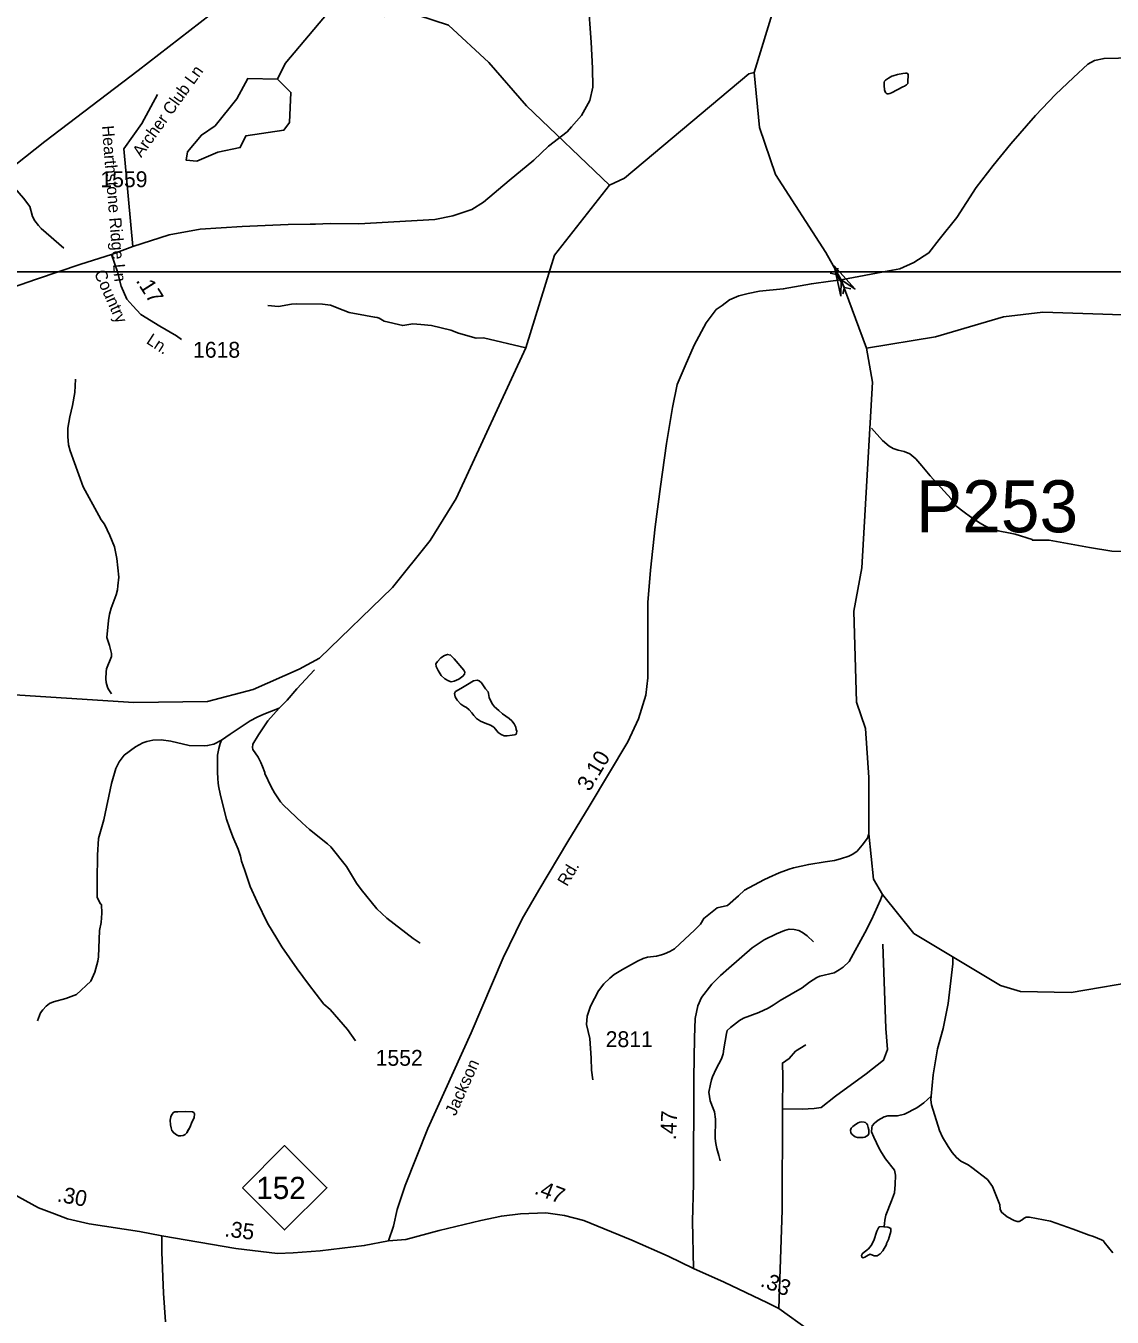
# Model space of a CAD drawing. Extents: x 1473865 to 1648260, y 639067 to 773536.
# Drawn here: x 1483546 to 1492117, y 670430 to 680616 of the extents above; entities that cross this region are included whole.
import ezdxf

# ---------------------------------------------------------------- set-up
doc = ezdxf.new("R2010")
doc.units = 0
for name, color, linetype in [('Exist Hydrographic Creek Single Shore', 7, 'Continuous'), ('Exist Hydrographic Misc Water Feature', 7, 'Continuous'), ('Exist Hydrographic Pond Under 1500 Sq Ft', 7, 'Continuous'), ('Exist Road Non-System Type 51', 7, 'Continuous'), ('Exist Road Non-System Type 51 Label', 7, 'Continuous'), ('Exist Road Primary NC Attributed', 7, 'Continuous'), ('Exist Road Primary NC Mileage Hundredths English Label', 7, 'Continuous'), ('Exist Road Primary NC Shield CELL', 7, 'Continuous'), ('Exist Road Primary NC Shield Number Label', 7, 'Continuous'), ('Exist Road Secondary Mileage Hundredths English Label', 7, 'Continuous'), ('Exist Road Secondary Structure Pipe CELL', 7, 'Continuous'), ('Exist Road Secondary Structure Pipe Number Label', 7, 'Continuous'), ('Exist Road Secondary Structure Standard Bridge Attributed CELL', 7, 'Continuous'), ('Exist Road Secondary Type 41 Attributed', 7, 'Continuous'), ('Exist Road Secondary Type 51 Attributed', 7, 'Continuous'), ('Exist Road Secondary Type 51 Label', 7, 'Continuous'), ('Exist Road Secondary Type 51 Number Label', 7, 'Continuous'), ('Exist Utilities Electrical Transmission Line', 7, 'Continuous'), ('Map Preparation Inset Cut Line', 7, 'Continuous')]:
    doc.layers.add(name, color=color, linetype=linetype)

msp = doc.modelspace()

# ---------------------------------------------------------------- linework, layer by layer
at = {"layer": 'Exist Hydrographic Creek Single Shore'}
for points in [[(1489292, 680247), (1489503, 680936), (1489788, 682456), (1489855, 682980), (1489909, 683189), (1490021, 683403), (1490728, 684325), (1490770, 684340)], [(1488151, 679358), (1487495, 679985), (1487200, 680326), (1486880, 680621), (1486640, 680701)], [(1488151, 679358), (1488269, 679414), (1489250, 680238), (1489292, 680247)], [(1490180, 678073), (1489980, 678613), (1489859, 678828), (1489461, 679443), (1489334, 679813), (1489292, 680247)], [(1482231, 675380), (1482366, 675365), (1482775, 675364), (1482884, 675376), (1484397, 675278), (1484980, 675286), (1485340, 675380), (1485702, 675540), (1485862, 675629), (1486438, 676185), (1486736, 676557), (1486942, 676887), (1487490, 678076), (1487716, 678808), (1488151, 679358)], [(1492380, 673091), (1491794, 672992), (1491394, 673000), (1491237, 673045), (1490552, 673457), (1490304, 673763), (1490234, 673886), (1490198, 674243), (1490197, 674688), (1490171, 675073), (1490099, 675281), (1490078, 676000), (1490142, 676340), (1490225, 677806), (1490180, 678073)]]:
    msp.add_lwpolyline(points, dxfattribs=at)
at = {"layer": 'Exist Hydrographic Misc Water Feature'}
for points in [[(1485531, 680195), (1485591, 680319), (1485932, 680722), (1486049, 680752), (1486373, 680690), (1486640, 680701)], [(1483429, 680664), (1483398, 680538), (1483293, 680370), (1483228, 680219), (1483199, 680144), (1483188, 680076), (1483175, 679965), (1483171, 679911), (1483169, 679805), (1483178, 679724), (1483208, 679663), (1483323, 679498), (1483460, 679336), (1483528, 679256), (1483577, 679190), (1483597, 679123), (1483596, 679117), (1483617, 679077), (1483645, 679040), (1483668, 679016), (1483847, 678861)], [(1490390, 680221), (1490424, 680231), (1490466, 680240), (1490487, 680243), (1490498, 680242), (1490505, 680238), (1490507, 680228), (1490507, 680213), (1490506, 680190), (1490505, 680172), (1490504, 680162), (1490499, 680156), (1490494, 680151), (1490480, 680141), (1490466, 680134), (1490376, 680087), (1490363, 680081), (1490351, 680079), (1490339, 680080), (1490331, 680086), (1490327, 680094), (1490322, 680112), (1490318, 680145), (1490319, 680170), (1490322, 680179), (1490330, 680187), (1490352, 680203), (1490378, 680218), (1490390, 680221)], [(1487490, 678076), (1487156, 678155), (1487098, 678152), (1486959, 678191), (1486899, 678216), (1486748, 678251), (1486662, 678260), (1486600, 678265), (1486520, 678251), (1486373, 678286), (1486333, 678310), (1486319, 678315), (1486297, 678319), (1486225, 678332), (1486098, 678355), (1486050, 678372), (1485951, 678413), (1485887, 678419), (1485683, 678422), (1485643, 678419), (1485539, 678403), (1485455, 678411)], [(1490180, 678073), (1490723, 678163), (1491260, 678320), (1491569, 678356), (1492594, 678323), (1492744, 678339), (1493085, 678273), (1493731, 678054), (1494320, 677851), (1494511, 677831)], [(1484222, 675347), (1484195, 675386), (1484189, 675400), (1484179, 675437), (1484176, 675465), (1484179, 675521), (1484183, 675544), (1484221, 675640), (1484222, 675664), (1484207, 675728), (1484186, 675792), (1484198, 675924), (1484207, 675976), (1484220, 676023), (1484258, 676127), (1484269, 676166), (1484273, 676198), (1484280, 676266), (1484264, 676414), (1484245, 676507), (1484210, 676595), (1484166, 676684), (1484141, 676720), (1484121, 676753), (1483997, 676979), (1483895, 677263), (1483883, 677312), (1483877, 677377), (1483878, 677441), (1483894, 677532), (1483913, 677620), (1483933, 677724), (1483939, 677828)], [(1490219, 677441), (1490305, 677344), (1490358, 677299), (1490390, 677281), (1490429, 677268), (1490477, 677259), (1490521, 677240), (1490568, 677199), (1490615, 677146), (1490680, 677065), (1490848, 676886), (1490885, 676830), (1490949, 676779), (1491000, 676743), (1491075, 676694), (1491107, 676674), (1491154, 676651), (1491218, 676633), (1491313, 676614), (1491353, 676605), (1491485, 676564), (1491488, 676558), (1491620, 676560), (1491939, 676500), (1492115, 676471), (1492219, 676469)], [(1486925, 675624), (1487001, 675534), (1487009, 675518), (1487008, 675501), (1486995, 675485), (1486962, 675462), (1486926, 675446), (1486903, 675442), (1486881, 675448), (1486852, 675466), (1486824, 675491), (1486799, 675532), (1486784, 675562), (1486781, 675584), (1486795, 675603), (1486821, 675630), (1486850, 675649), (1486873, 675658), (1486897, 675652), (1486925, 675624)], [(1485823, 675536), (1485684, 675386), (1485609, 675298), (1485546, 675234)], [(1487244, 675244), (1487277, 675215), (1487306, 675188), (1487332, 675170), (1487359, 675152), (1487380, 675135), (1487400, 675110), (1487412, 675084), (1487416, 675066), (1487419, 675051), (1487418, 675037), (1487413, 675026), (1487401, 675022), (1487382, 675020), (1487345, 675015), (1487319, 675015), (1487296, 675025), (1487273, 675043), (1487251, 675069), (1487238, 675084), (1487211, 675099), (1487169, 675114), (1487134, 675130), (1487103, 675153), (1487080, 675177), (1487066, 675198), (1487045, 675220), (1487023, 675239), (1487001, 675249), (1486978, 675265), (1486949, 675297), (1486933, 675324), (1486928, 675350), (1486937, 675365), (1486977, 675388), (1487032, 675421), (1487079, 675449), (1487108, 675455), (1487124, 675450), (1487140, 675433), (1487174, 675386), (1487193, 675363), (1487197, 675348), (1487202, 675317), (1487214, 675288), (1487228, 675265), (1487244, 675244)], [(1485546, 675234), (1485425, 675185), (1485370, 675163), (1485316, 675133), (1485158, 675028), (1485091, 674980)], [(1485546, 675234), (1485456, 675133), (1485382, 675022), (1485338, 674949), (1485334, 674923), (1485338, 674907), (1485379, 674846), (1485400, 674806), (1485413, 674774), (1485432, 674725), (1485432, 674717), (1485482, 674613), (1485508, 674567), (1485556, 674495), (1485579, 674469), (1485725, 674330), (1485784, 674277), (1485926, 674164), (1485953, 674141), (1486077, 673984), (1486156, 673852), (1486192, 673804), (1486315, 673651), (1486395, 673576), (1486601, 673416), (1486656, 673379)], [(1485091, 674980), (1485029, 674949), (1484980, 674938), (1484956, 674936), (1484835, 674939), (1484689, 674973), (1484613, 674983), (1484549, 674982), (1484501, 674971), (1484469, 674959), (1484412, 674929), (1484323, 674862), (1484282, 674811), (1484255, 674758), (1484223, 674640), (1484162, 674354), (1484119, 674206), (1484111, 674075), (1484109, 673875), (1484109, 673739), (1484136, 673690), (1484142, 673686), (1484145, 673616), (1484141, 673543), (1484126, 673479), (1484118, 673271), (1484114, 673239), (1484090, 673152), (1484059, 673080), (1483945, 672975), (1483861, 672944), (1483764, 672918), (1483732, 672903), (1483707, 672883), (1483679, 672854), (1483662, 672830), (1483637, 672768)], [(1485091, 674980), (1485079, 674956), (1485068, 674916), (1485059, 674862), (1485057, 674732), (1485060, 674677), (1485063, 674644), (1485067, 674620), (1485081, 674544), (1485128, 674359), (1485153, 674291), (1485179, 674219), (1485222, 674122), (1485241, 674065), (1485248, 674026), (1485273, 673953), (1485316, 673828), (1485370, 673707), (1485453, 673538), (1485526, 673417), (1485566, 673351), (1485688, 673178), (1485776, 673056), (1485898, 672900), (1485947, 672857), (1486050, 672739), (1486084, 672698), (1486146, 672609)], [(1490198, 674243), (1490186, 674208), (1490145, 674153), (1490104, 674106), (1490072, 674083), (1490040, 674067), (1489975, 674044), (1489927, 674033), (1489854, 674022), (1489723, 674001), (1489602, 673975), (1489570, 673964), (1489489, 673934), (1489409, 673899), (1489368, 673880), (1489215, 673799), (1489170, 673754), (1489081, 673677), (1489000, 673659), (1488895, 673575), (1488870, 673530), (1488825, 673486), (1488663, 673336), (1488626, 673314), (1488586, 673295), (1488562, 673287), (1488522, 673278), (1488474, 673273), (1488450, 673270), (1488416, 673260), (1488372, 673238), (1488255, 673173), (1488187, 673133), (1488155, 673105), (1488106, 673058), (1488065, 673003), (1488001, 672882), (1487976, 672804), (1487970, 672738), (1487996, 672627), (1488007, 672474), (1488010, 672378), (1488020, 672302)], [(1490304, 673763), (1490289, 673723), (1490219, 673564), (1490165, 673461), (1490043, 673236), (1489996, 673191), (1489963, 673169), (1489923, 673146), (1489811, 673120), (1489786, 673109), (1489730, 673072), (1489671, 673028), (1489497, 672928), (1489443, 672891), (1489402, 672868), (1489329, 672833), (1489209, 672788), (1489176, 672770), (1489105, 672716), (1489080, 672690), (1489074, 672668), (1489053, 672546), (1489048, 672507), (1489035, 672467), (1488993, 672388), (1488964, 672325), (1488956, 672301), (1488947, 672269), (1488936, 672205), (1488945, 672137), (1488968, 672077), (1488979, 672050), (1488988, 671993), (1488986, 671840), (1488989, 671800), (1488998, 671760), (1489013, 671704), (1489024, 671664)], [(1490861, 673272), (1490860, 673216), (1490834, 672993), (1490823, 672903), (1490813, 672851), (1490783, 672706), (1490740, 672547), (1490704, 672342), (1490688, 672173)], [(1490688, 672173), (1490632, 672121), (1490576, 672082), (1490479, 672032), (1490423, 672019), (1490346, 672017), (1490317, 672009), (1490272, 671985), (1490243, 671959), (1490224, 671939), (1490220, 671923), (1490219, 671892), (1490237, 671851), (1490278, 671760), (1490297, 671728), (1490330, 671679), (1490399, 671590), (1490407, 671549), (1490406, 671477), (1490400, 671410), (1490376, 671347), (1490332, 671235), (1490324, 671196), (1490318, 671142)], [(1490688, 672173), (1490687, 672144), (1490692, 672104), (1490756, 671903), (1490779, 671851), (1490824, 671775), (1490856, 671729), (1490889, 671689), (1490924, 671660), (1490980, 671631), (1491011, 671610), (1491133, 671516), (1491172, 671460), (1491230, 671315), (1491233, 671282), (1491245, 671258), (1491288, 671221), (1491343, 671192), (1491367, 671184), (1491383, 671184), (1491408, 671197), (1491422, 671211), (1491440, 671219), (1491464, 671218), (1491631, 671187), (1491810, 671124), (1491937, 671077), (1491969, 671065), (1492033, 671040), (1492048, 671033), (1492055, 671022), (1492123, 670938)], [(1484859, 671974), (1484839, 671927), (1484825, 671902), (1484816, 671885), (1484802, 671871), (1484787, 671862), (1484769, 671860), (1484751, 671861), (1484734, 671869), (1484713, 671883), (1484699, 671902), (1484692, 671924), (1484687, 671947), (1484686, 671983), (1484689, 672011), (1484697, 672028), (1484710, 672044), (1484722, 672049), (1484746, 672050), (1484804, 672052), (1484862, 672049), (1484871, 672045), (1484876, 672033), (1484873, 672002), (1484859, 671974)], [(1484859, 671974), (1484839, 671927), (1484816, 671885), (1484802, 671871), (1484787, 671862), (1484769, 671860), (1484751, 671861), (1484734, 671869), (1484713, 671883), (1484699, 671902), (1484692, 671924), (1484687, 671947), (1484686, 671983), (1484689, 672011), (1484697, 672028), (1484710, 672044), (1484722, 672049), (1484746, 672050), (1484804, 672052), (1484862, 672049), (1484871, 672045), (1484876, 672033), (1484873, 672002), (1484859, 671974)], [(1490082, 671942), (1490100, 671956), (1490113, 671964), (1490125, 671968), (1490140, 671970), (1490160, 671969), (1490170, 671965), (1490180, 671958), (1490187, 671946), (1490193, 671927), (1490198, 671908), (1490198, 671893), (1490197, 671878), (1490191, 671866), (1490179, 671857), (1490166, 671851), (1490151, 671846), (1490132, 671846), (1490109, 671847), (1490090, 671852), (1490078, 671859), (1490065, 671871), (1490055, 671884), (1490053, 671906), (1490057, 671921), (1490071, 671935), (1490082, 671942)], [(1490318, 671142), (1490311, 671144), (1490279, 671143), (1490273, 671135), (1490260, 671109), (1490237, 671035), (1490216, 670994), (1490196, 670970), (1490147, 670933), (1490139, 670917), (1490143, 670903), (1490152, 670899), (1490166, 670903), (1490191, 670920), (1490207, 670926), (1490239, 670913), (1490263, 670915), (1490287, 670929), (1490309, 670952), (1490336, 671004), (1490336, 671012), (1490353, 671043), (1490370, 671107), (1490370, 671123), (1490367, 671131), (1490347, 671139), (1490318, 671142)]]:
    msp.add_lwpolyline(points, dxfattribs=at)
at = {"layer": 'Exist Hydrographic Pond Under 1500 Sq Ft'}
msp.add_lwpolyline([(1485531, 680195), (1485637, 680091), (1485625, 679852), (1485582, 679794), (1485281, 679747), (1485238, 679656), (1485062, 679620), (1484894, 679548), (1484811, 679556), (1484821, 679622), (1484931, 679754), (1485041, 679827), (1485211, 680041), (1485297, 680200), (1485531, 680195)], dxfattribs=at)
at = {"layer": 'Exist Road Non-System Type 51'}
for points in [[(1484319, 679645), (1484460, 679845), (1484586, 680074)], [(1484389, 678874), (1484319, 679645)], [(1489094, 673182), (1489278, 673342), (1489371, 673407), (1489468, 673453), (1489532, 673481), (1489570, 673490), (1489608, 673488), (1489644, 673480), (1489675, 673463), (1489711, 673439), (1489760, 673391)], [(1489515, 672072), (1489672, 672070), (1489766, 672077), (1489821, 672084), (1489935, 672174), (1490175, 672349), (1490313, 672457), (1490345, 672540), (1490332, 672708), (1490309, 673372)], [(1489515, 672072), (1489518, 672326), (1489515, 672434), (1489570, 672469), (1489619, 672529), (1489699, 672577)], [(1489486, 670499), (1489513, 671275), (1489515, 672072)]]:
    msp.add_lwpolyline(points, dxfattribs=at)
at = {"layer": 'Exist Road Primary NC Attributed'}
for points in [[(1483146, 671586), (1483489, 671378), (1483647, 671292), (1483772, 671244), (1483874, 671205), (1484045, 671167), (1484442, 671107), (1484618, 671072)], [(1486407, 671031), (1486545, 671042), (1486808, 671113), (1487135, 671192), (1487298, 671227), (1487450, 671245), (1487648, 671253), (1487797, 671232), (1487949, 671193), (1488327, 671037), (1488615, 670910), (1488813, 670815)], [(1484618, 671072), (1485202, 670972), (1485531, 670931), (1485655, 670937), (1485867, 670953), (1486216, 670995), (1486407, 671031)], [(1488813, 670815), (1489055, 670706), (1489399, 670542), (1489486, 670499), (1489721, 670331), (1489895, 670196), (1490044, 670075)]]:
    msp.add_lwpolyline(points, dxfattribs=at)
at = {"layer": 'Exist Road Primary NC Shield CELL'}
msp.add_lwpolyline([(1485255, 671451), (1485588, 671784), (1485921, 671451), (1485588, 671118)], close=True, dxfattribs=at)
at = {"layer": 'Exist Road Secondary Structure Pipe CELL'}
for p, q in [((1489954, 678705), (1489941, 678655)), ((1489892, 678666), (1489941, 678655)), ((1489941, 678655), (1490005, 678553)), ((1489992, 678503), (1490005, 678553)), ((1490055, 678542), (1490005, 678553))]:
    msp.add_line(p, q, dxfattribs=at)
at = {"layer": 'Exist Road Secondary Structure Standard Bridge Attributed CELL'}
msp.add_lwpolyline([(1489976, 678483), (1489925, 678722), (1490088, 678541), (1489980, 678613)], close=True, dxfattribs=at)
at = {"layer": 'Exist Road Secondary Type 41 Attributed'}
msp.add_lwpolyline([(1488813, 670815), (1488805, 671187), (1488814, 671481), (1488817, 672314), (1488821, 672634), (1488827, 672786), (1488847, 672886), (1488876, 672951), (1488959, 673056), (1489026, 673124), (1489094, 673182)], dxfattribs=at)
at = {"layer": 'Exist Road Secondary Type 51 Attributed'}
for points in [[(1487982, 680813), (1488007, 680488), (1488018, 680282), (1488020, 680131), (1487995, 680028), (1487931, 679909), (1487852, 679819), (1487817, 679779), (1487671, 679667), (1487554, 679556), (1487360, 679396), (1487156, 679226), (1487064, 679166), (1486916, 679117), (1486773, 679089), (1486174, 679053), (1485947, 679057), (1485831, 679052), (1485790, 679052), (1485617, 679049), (1485253, 679033), (1484922, 679011), (1484678, 678967), (1484389, 678874), (1484221, 678813)], [(1492393, 680366), (1492053, 680359), (1491978, 680342), (1491926, 680313), (1491812, 680207), (1491670, 680075), (1491512, 679908), (1491317, 679684), (1491178, 679515), (1491045, 679340), (1490892, 679105), (1490753, 678930), (1490671, 678825), (1490552, 678749), (1490441, 678699), (1490354, 678682), (1489980, 678613)], [(1484221, 678813), (1483979, 678736), (1483629, 678618), (1483248, 678486)], [(1484221, 678813), (1484269, 678676), (1484297, 678562), (1484344, 678460), (1484389, 678407), (1484452, 678339), (1484603, 678247), (1484734, 678171), (1484773, 678141)], [(1489980, 678613), (1489894, 678601), (1489744, 678581), (1489522, 678540), (1489335, 678524), (1489246, 678505), (1489171, 678485), (1489099, 678454), (1489041, 678410), (1488993, 678379), (1488913, 678273), (1488820, 678096), (1488749, 677933), (1488686, 677787), (1488648, 677606), (1488600, 677321), (1488554, 676982), (1488511, 676664), (1488475, 676322), (1488453, 676066), (1488453, 675474), (1488438, 675336), (1488381, 675149), (1488296, 674968), (1487990, 674457), (1487822, 674182), (1487593, 673797), (1487463, 673572), (1487313, 673265), (1487060, 672672), (1486718, 671918), (1486540, 671468), (1486475, 671279), (1486446, 671147), (1486407, 671031)], [(1484649, 670392), (1484632, 670619), (1484619, 670942), (1484618, 671072)]]:
    msp.add_lwpolyline(points, dxfattribs=at)
at = {"layer": 'Exist Utilities Electrical Transmission Line'}
msp.add_lwpolyline([(1479071, 676028), (1480276, 676989), (1480938, 677514), (1481487, 677957), (1481964, 678335), (1482586, 678827), (1483248, 679352), (1483696, 679703), (1484431, 680263), (1485166, 680834)], dxfattribs=at)
at = {"layer": 'Map Preparation Inset Cut Line'}
msp.add_lwpolyline([(1481538, 640573), (1544131, 640573), (1544131, 678674), (1481538, 678674), (1481538, 640573)], dxfattribs=at)

# ---------------------------------------------------------------- texts
at = {"layer": 'Exist Road Non-System Type 51 Label'}
for s, rotation, p in [('Archer Club Ln', 54.2522, (1484456, 679572)), ('Hearthstone Ridge Ln', 274.6353, (1484145, 679826))]:
    msp.add_text(s, height=95, rotation=rotation, dxfattribs=at).set_placement(p)
at = {"layer": 'Exist Road Primary NC Mileage Hundredths English Label'}
for s, rotation, p in [('.30', 349.041, (1483787, 671344)), ('.47', 338.6835, (1487551, 671406)), ('.35', 352.8246, (1485110, 671068)), ('.33', 338.6835, (1489334, 670677))]:
    msp.add_text(s, height=125, rotation=rotation, dxfattribs=at).set_placement(p)
at = {"layer": 'Exist Road Primary NC Shield Number Label'}
msp.add_text('152', height=175, dxfattribs=at).set_placement((1485364, 671362))
at = {"layer": 'Exist Road Secondary Mileage Hundredths English Label'}
for s, rotation, p in [('.17', 302.469, (1484410, 678606)), ('3.10', 59.0591, (1487994, 674570)), ('.47', 87.758, (1488676, 671825))]:
    msp.add_text(s, height=125, rotation=rotation, dxfattribs=at).set_placement(p)
at = {"layer": 'Exist Road Secondary Structure Pipe Number Label'}
msp.add_text('P253', height=410.1, dxfattribs=at).set_placement((1490568, 676621))
at = {"layer": 'Exist Road Secondary Type 51 Label'}
for s, rotation, p in [('Country', 294.2726, (1484082, 678666)), ('Ln.', 326.7232, (1484490, 678116)), ('Rd.', 59.3458, (1487816, 673822)), ('Jackson', 65.8747, (1486936, 672012))]:
    msp.add_text(s, height=95, rotation=rotation, dxfattribs=at).set_placement(p)
at = {"layer": 'Exist Road Secondary Type 51 Number Label'}
for s, p in [('1559', (1484134, 679343)), ('1618', (1484865, 677998)), ('2811', (1488121, 672560)), ('1552', (1486306, 672413))]:
    msp.add_text(s, height=125, dxfattribs=at).set_placement(p)

doc.saveas('drawing.dxf')
